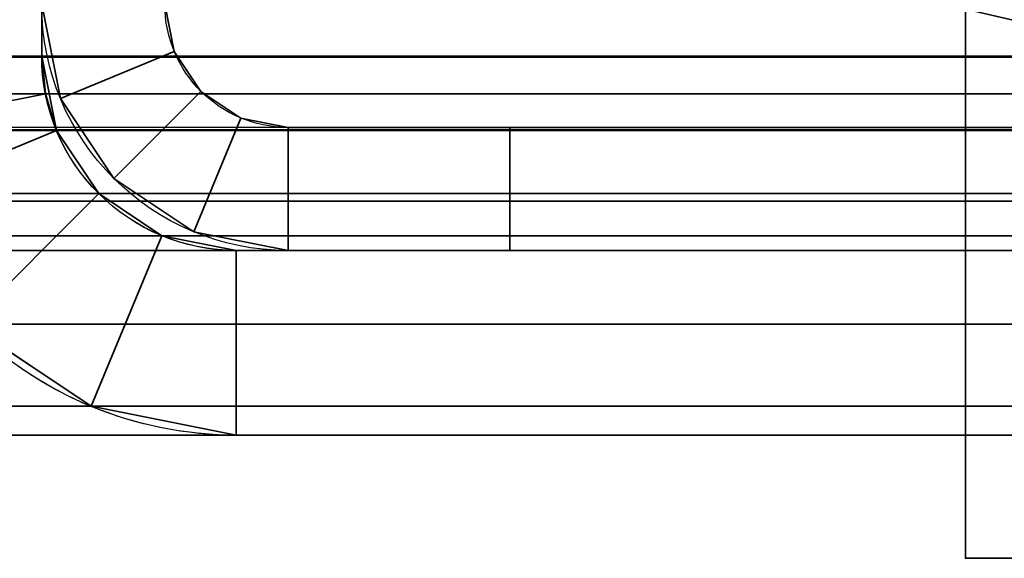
# Model space of a CAD drawing. Header units: millimetres. Extents: x -587 to 3688, y -115 to 120.
# Tile 467 of 656: x 1988.82 to 1996.82, y -51 to -46.63. Entities that reach past the tile are written whole.
import ezdxf

# ---------------------------------------------------------------- set-up
doc = ezdxf.new("R2010")
doc.units = ezdxf.units.MM
doc.layers.add('152', color=7, linetype='Continuous', true_color=0xffffff)

# ---------------------------------------------------------------- blocks, each defined once
blk = doc.blocks.new('UG_SURFACE_054')
at = {"layer": '152', "color": 252, "linetype": 'Continuous', "lineweight": 35}
for points in [[(1011, -46.92, 2022.5), (1989, -46.92, 2022.5), (1989, 13.92, 2022.5), (1011, 13.92, 2022.5)], [(1987.5, -46.92, 2020.9999), (1987.5, 13.92, 2020.9999), (1989, 13.92, 2022.5), (1989, -46.92, 2022.5)], [(972.5, -40, 2061.0001), (972.5, -46.92, 2061.0001), (2027.4999, -46.92, 2061.0001), (2027.4999, -40, 2061.0001)], [(974, -40, 2059.5), (2026, -40, 2059.5), (2026, -46.92, 2059.5), (974, -46.92, 2059.5)], [(2027.4408, -47.5209, 2060.9407), (972.5, -46.92, 2061.0001), (972.5592, -47.5209, 2060.9407)], [(2027.4408, -47.5209, 2060.9407), (2027.4999, -46.92, 2061.0001), (972.5, -46.92, 2061.0001)], [(974.0304, -47.2282, 2059.4697), (974, -46.92, 2059.5), (2026, -46.92, 2059.5)], [(974.0304, -47.2282, 2059.4697), (2026, -46.92, 2059.5), (2025.9697, -47.2282, 2059.4697)], [(1989.0304, -47.2282, 2022.5303), (1011, -46.92, 2022.5), (1010.9696, -47.2282, 2022.5303)], [(1989.0304, -47.2282, 2022.5303), (1989, -46.92, 2022.5), (1011, -46.92, 2022.5)], [(1989, -46.92, 2022.5), (1989.0304, -47.2282, 2022.5303), (1987.5592, -47.5209, 2021.0593), (1987.5, -46.92, 2020.9999)], [(2025.9697, -47.2282, 2059.4697), (2025.8796, -47.5246, 2059.3798), (974.1203, -47.5246, 2059.3798), (974.0304, -47.2282, 2059.4697)], [(1010.9696, -47.2282, 2022.5303), (1010.8798, -47.5246, 2022.6202), (1989.1202, -47.5246, 2022.6202)], [(1010.9696, -47.2282, 2022.5303), (1989.1202, -47.5246, 2022.6202), (1989.0304, -47.2282, 2022.5303)], [(1989.0304, -47.2282, 2022.5303), (1989.1202, -47.5246, 2022.6202), (1987.7344, -48.0987, 2021.2345), (1987.5592, -47.5209, 2021.0593)], [(972.5592, -47.5209, 2060.9407), (972.7345, -48.0987, 2060.7655), (2027.2655, -48.0987, 2060.7655), (2027.4408, -47.5209, 2060.9407)], [(2025.5373, -48.0372, 2059.0372), (974.4627, -48.0372, 2059.0372), (974.1203, -47.5246, 2059.3798), (2025.8796, -47.5246, 2059.3798)], [(1989.1202, -47.5246, 2022.6202), (1010.8798, -47.5246, 2022.6202), (1010.5373, -48.0372, 2022.9628), (1989.4627, -48.0372, 2022.9628)], [(1989.1202, -47.5246, 2022.6202), (1989.4627, -48.0372, 2022.9628), (1988.4021, -49.0979, 2021.9021), (1987.7344, -48.0987, 2021.2345)], [(2025.0247, -48.3797, 2058.5246), (974.9753, -48.3797, 2058.5246), (974.4627, -48.0372, 2059.0372), (2025.5373, -48.0372, 2059.0372)], [(1989.4627, -48.0372, 2022.9628), (1010.5373, -48.0372, 2022.9628), (1010.0247, -48.3797, 2023.4754), (1989.9753, -48.3797, 2023.4754)], [(1989.4013, -49.7655, 2022.9013), (1988.4021, -49.0979, 2021.9021), (1989.4627, -48.0372, 2022.9628), (1989.9753, -48.3797, 2023.4754)], [(2027.2655, -48.0987, 2060.7655), (972.7345, -48.0987, 2060.7655), (973.4021, -49.0979, 2060.0979), (2026.598, -49.0979, 2060.0979)], [(2024.42, -48.5, 2057.92), (975.58, -48.5, 2057.92), (974.9753, -48.3797, 2058.5246), (2025.0247, -48.3797, 2058.5246)], [(1989.9753, -48.3797, 2023.4754), (1010.0247, -48.3797, 2023.4754), (1009.42, -48.5, 2024.08), (1990.58, -48.5, 2024.08)], [(1990.58, -50, 2024.08), (1989.4013, -49.7655, 2022.9013), (1989.9753, -48.3797, 2023.4754), (1990.58, -48.5, 2024.08)], [(975.58, -48.5, 2057.92), (2024.42, -48.5, 2057.92), (1990.58, -48.5, 2024.08), (1009.42, -48.5, 2024.08)], [(1990.58, -48.5, 2024.08), (2024.42, -48.5, 2057.92), (2024.42, -50, 2057.92), (1990.58, -50, 2024.08)], [(2026.598, -49.0979, 2060.0979), (973.4021, -49.0979, 2060.0979), (974.4014, -49.7655, 2059.0987), (2025.5988, -49.7655, 2059.0987)], [(1989.4013, -49.7655, 2022.9013), (1010.5987, -49.7655, 2022.9013), (1011.5979, -49.0979, 2021.9021), (1988.4021, -49.0979, 2021.9021)], [(2025.5988, -49.7655, 2059.0987), (974.4014, -49.7655, 2059.0987), (975.58, -50, 2057.92), (2024.42, -50, 2057.92)], [(1990.58, -50, 2024.08), (1009.42, -50, 2024.08), (1010.5987, -49.7655, 2022.9013), (1989.4013, -49.7655, 2022.9013)], [(975.58, -50, 2057.92), (1009.42, -50, 2024.08), (1990.58, -50, 2024.08), (2024.42, -50, 2057.92)]]:
    blk.add_3dface(points, dxfattribs=at)
blk = doc.blocks.new('UG_SURFACE_055')
at = {"layer": '152', "color": 252, "linetype": 'Continuous', "lineweight": 35}
for points in [[(1987.5, -46.92, -7), (1987.5, 13.92, -7), (1989, 13.92, -7), (1989, -46.92, -7)], [(1987.5, 13.92, 2020.9999), (1987.5, -46.92, 2020.9999), (1989, -46.92, 2022.5), (1989, 13.92, 2022.5)], [(1989, -46.92, 2022.5), (1989, -46.92, -7), (1989, 13.92, -7), (1989, 13.92, 2022.5)], [(1989, -46.92, -7), (1989.1202, -47.5246, -7), (1987.7344, -48.0987, -7), (1987.5, -46.92, -7)], [(1987.5, -46.92, 2020.9999), (1987.5592, -47.5209, 2021.0593), (1989.0304, -47.2282, 2022.5303), (1989, -46.92, 2022.5)], [(1989.1202, -47.5246, -7), (1989, -46.92, -7), (1989, -46.92, 2022.5)], [(1989, -46.92, 2022.5), (1989.0304, -47.2282, 2022.5303), (1989.1202, -47.5246, -7)], [(1987.5592, -47.5209, 2021.0593), (1987.7344, -48.0987, 2021.2345), (1989.1202, -47.5246, 2022.6202), (1989.0304, -47.2282, 2022.5303)], [(1989.0304, -47.2282, 2022.5303), (1989.1202, -47.5246, 2022.6202), (1989.1202, -47.5246, -7)], [(1988.4021, -49.0979, -7), (1987.7344, -48.0987, -7), (1989.1202, -47.5246, -7), (1989.4627, -48.0372, -7)], [(1987.7344, -48.0987, 2021.2345), (1988.4021, -49.0979, 2021.9021), (1989.4627, -48.0372, 2022.9628), (1989.1202, -47.5246, 2022.6202)], [(1989.4627, -48.0372, 2022.9628), (1989.4627, -48.0372, -7), (1989.1202, -47.5246, -7), (1989.1202, -47.5246, 2022.6202)], [(1989.4627, -48.0372, -7), (1989.9753, -48.3797, -7), (1989.4013, -49.7655, -7), (1988.4021, -49.0979, -7)], [(1989.9753, -48.3797, 2023.4754), (1989.4627, -48.0372, 2022.9628), (1988.4021, -49.0979, 2021.9021), (1989.4013, -49.7655, 2022.9013)], [(1989.9753, -48.3797, 2023.4754), (1989.9753, -48.3797, -7), (1989.4627, -48.0372, -7), (1989.4627, -48.0372, 2022.9628)], [(1990.58, -50, -7), (1989.4013, -49.7655, -7), (1989.9753, -48.3797, -7), (1990.58, -48.5, -7)], [(1990.58, -48.5, 2024.08), (1989.9753, -48.3797, 2023.4754), (1989.4013, -49.7655, 2022.9013), (1990.58, -50, 2024.08)], [(1990.58, -48.5, 2024.08), (1990.58, -48.5, -7), (1989.9753, -48.3797, -7), (1989.9753, -48.3797, 2023.4754)], [(2024.42, -48.5, 2057.92), (2024.42, -48.5, -7), (1990.58, -48.5, -7), (1990.58, -48.5, 2024.08)], [(2024.42, -50, -7), (1990.58, -50, -7), (1990.58, -48.5, -7), (2024.42, -48.5, -7)], [(2024.42, -48.5, 2057.92), (1990.58, -48.5, 2024.08), (1990.58, -50, 2024.08), (2024.42, -50, 2057.92)], [(1988.4021, -49.0979, 2021.9021), (1988.4021, -49.0979, -7), (1989.4013, -49.7655, -7), (1989.4013, -49.7655, 2022.9013)], [(1989.4013, -49.7655, 2022.9013), (1989.4013, -49.7655, -7), (1990.58, -50, -7), (1990.58, -50, 2024.08)], [(2024.42, -50, 2057.92), (1990.58, -50, 2024.08), (1990.58, -50, -7), (2024.42, -50, -7)]]:
    blk.add_3dface(points, dxfattribs=at)
blk = doc.blocks.new('UG_SURFACE_064')
at = {"layer": '152', "color": 252, "linetype": 'Continuous', "lineweight": 35}
for points in [[(1990.0761, -46.8827, 413), (1990, -46.5, 413), (1989, -46.5, 413), (1989.1522, -47.2654, 413)], [(1989.1522, -47.2654, 277), (1989, -46.5, 296.65), (1989, -46.5, 280.2)], [(1989.1522, -47.2654, 277), (1989, -46.5, 306.75), (1989, -46.5, 296.65)], [(1989.1522, -47.2654, 277), (1989, -46.5, 331), (1989, -46.5, 306.75)], [(1989.1522, -47.2654, 277), (1989.1522, -47.2654, 413), (1989, -46.5, 359), (1989, -46.5, 331)], [(1989.1522, -47.2654, 413), (1989, -46.5, 383.25), (1989, -46.5, 359)], [(1989.1522, -47.2654, 413), (1989, -46.5, 393.35), (1989, -46.5, 383.25)], [(1989.1522, -47.2654, 413), (1989, -46.5, 413), (1989, -46.5, 393.35)], [(1989, -46.5, 280.2), (1989, -46.5, 277), (1989.1522, -47.2654, 277)], [(1989.1522, -47.2654, 277), (1989, -46.5, 277), (1990, -46.5, 277), (1990.0761, -46.8827, 277)], [(1990.0761, -46.8827, 413), (1990, -46.5, 383.25), (1990, -46.5, 393.35)], [(1990.0761, -46.8827, 413), (1990, -46.5, 359), (1990, -46.5, 383.25)], [(1990.0761, -46.8827, 413), (1990.0761, -46.8827, 277), (1990, -46.5, 331), (1990, -46.5, 359)], [(1990.0761, -46.8827, 277), (1990, -46.5, 306.75), (1990, -46.5, 331)], [(1990.0761, -46.8827, 277), (1990, -46.5, 296.65), (1990, -46.5, 306.75)], [(1990.0761, -46.8827, 277), (1990, -46.5, 280.2), (1990, -46.5, 296.65)], [(1990.0761, -46.8827, 277), (1990, -46.5, 277), (1990, -46.5, 280.2)], [(1990, -46.5, 393.35), (1990, -46.5, 413), (1990.0761, -46.8827, 413)], [(1990.2929, -47.2071, 413), (1990.0761, -46.8827, 413), (1989.1522, -47.2654, 413), (1989.5858, -47.9142, 413)], [(1989.5858, -47.9142, 277), (1989.1522, -47.2654, 277), (1990.0761, -46.8827, 277), (1990.2929, -47.2071, 277)], [(1990.0761, -46.8827, 277), (1990.0761, -46.8827, 413), (1990.2929, -47.2071, 413), (1990.2929, -47.2071, 277)], [(1990.6173, -47.4239, 413), (1990.2929, -47.2071, 413), (1989.5858, -47.9142, 413), (1990.2346, -48.3478, 413)], [(1990.2346, -48.3478, 277), (1989.5858, -47.9142, 277), (1990.2929, -47.2071, 277), (1990.6173, -47.4239, 277)], [(1990.2929, -47.2071, 277), (1990.2929, -47.2071, 413), (1990.6173, -47.4239, 413), (1990.6173, -47.4239, 277)], [(1989.5858, -47.9142, 277), (1989.5858, -47.9142, 413), (1989.1522, -47.2654, 413), (1989.1522, -47.2654, 277)], [(1990.2346, -48.3478, 413), (1991.0001, -48.5, 413), (1991.0001, -47.5, 413), (1990.6173, -47.4239, 413)], [(1990.6173, -47.4239, 277), (1991.0001, -47.5, 277), (1991.0001, -48.5, 277), (1990.2346, -48.3478, 277)], [(1990.6173, -47.4239, 277), (1990.6173, -47.4239, 413), (1991.0001, -47.5, 413), (1991.0001, -47.5, 277)], [(1991.0001, -47.5, 413), (1991.0001, -48.5, 413), (1991.0001, -48.5, 415), (1991.0001, -47.5, 415)], [(1991.0001, -47.5, 415), (1991.0001, -48.5, 415), (2006.7999, -48.5, 415), (2006.7999, -47.5, 415)], [(2006.7999, -47.5, 275), (1991.0001, -47.5, 275), (1991.0001, -47.5, 277)], [(1991.0001, -47.5, 277), (1991.0001, -47.5, 413), (1992.8, -47.5, 390), (1992.8, -47.5, 300)], [(2006.7999, -47.5, 415), (2006.7999, -47.5, 390), (1992.8, -47.5, 390), (1991.0001, -47.5, 413)], [(1991.0001, -47.5, 413), (1991.0001, -47.5, 415), (2006.7999, -47.5, 415)], [(1991.0001, -47.5, 277), (1992.8, -47.5, 300), (2006.7999, -47.5, 300), (2006.7999, -47.5, 275)], [(1991.0001, -48.5, 275), (1991.0001, -47.5, 275), (2006.7999, -47.5, 275), (2006.7999, -48.5, 275)], [(1991.0001, -47.5, 275), (1991.0001, -48.5, 275), (1991.0001, -48.5, 277), (1991.0001, -47.5, 277)], [(2006.7999, -48.5, 390), (1992.8, -48.5, 390), (1992.8, -47.5, 390), (2006.7999, -47.5, 390)], [(1992.8, -48.5, 390), (1992.8, -48.5, 300), (1992.8, -47.5, 300), (1992.8, -47.5, 390)], [(1992.8, -48.5, 300), (2006.7999, -48.5, 300), (2006.7999, -47.5, 300), (1992.8, -47.5, 300)], [(1990.2346, -48.3478, 277), (1990.2346, -48.3478, 413), (1989.5858, -47.9142, 413), (1989.5858, -47.9142, 277)], [(1991.0001, -48.5, 277), (1991.0001, -48.5, 413), (1990.2346, -48.3478, 413), (1990.2346, -48.3478, 277)], [(2006.7999, -48.5, 415), (1991.0001, -48.5, 415), (1991.0001, -48.5, 413)], [(1991.0001, -48.5, 413), (1991.0001, -48.5, 277), (1992.8, -48.5, 300), (1992.8, -48.5, 390)], [(2006.7999, -48.5, 275), (2006.7999, -48.5, 300), (1992.8, -48.5, 300), (1991.0001, -48.5, 277)], [(1991.0001, -48.5, 277), (1991.0001, -48.5, 275), (2006.7999, -48.5, 275)], [(1991.0001, -48.5, 413), (1992.8, -48.5, 390), (2006.7999, -48.5, 390), (2006.7999, -48.5, 415)]]:
    blk.add_3dface(points, dxfattribs=at)
blk = doc.blocks.new('UG_SURFACE_065')
at = {"layer": '152', "color": 18, "linetype": 'Continuous', "lineweight": 35}
for points in [[(1996.5, -51, 389), (2000.5, -51, 389), (2000.5, -29, 389), (1996.5, -29, 389)], [(1996.5, -29, 301), (2000.5, -29, 301), (2000.5, -51, 301), (1996.5, -51, 301)], [(1996.5, -51, 389), (1996.5, -29, 389), (1996.5, -29, 301), (1996.5, -51, 301)], [(1996.5, -51, 301), (2000.5, -51, 301), (2000.5, -51, 389), (1996.5, -51, 389)]]:
    blk.add_3dface(points, dxfattribs=at)
blk = doc.blocks.new('UG_SURFACE_069')
at = {"layer": '152', "color": 252, "linetype": 'Continuous', "lineweight": 35}
for points in [[(2005.0001, -47, 273), (1993, -16.5, 273), (2009.0001, -19.5, 273), (2009.0001, -45.5, 273)], [(2005.0001, -47, 273), (2005.0001, -48.5, 273), (1993, -45.7308, 273), (1993, -16.5, 273)], [(1993, -16.5, 275), (2005.0001, -47, 275), (2009.0001, -45.5, 275), (2009.0001, -19.5, 275)], [(1993, -16.5, 275), (1993, -45.7308, 275), (2005.0001, -48.5, 275), (2005.0001, -47, 275)], [(1993, -16.5, 417), (2005.0001, -47, 417), (2009.0001, -45.5, 417), (2009.0001, -19.5, 417)], [(1993, -16.5, 417), (1993, -45.7308, 417), (2005.0001, -48.5, 417), (2005.0001, -47, 417)], [(2005.0001, -47, 415), (1993, -16.5, 415), (2009.0001, -19.5, 415), (2009.0001, -45.5, 415)], [(2005.0001, -47, 415), (2005.0001, -48.5, 415), (1993, -45.7308, 415), (1993, -16.5, 415)], [(1993, -45.7308, 275), (1993, -45.7308, 273), (2005.0001, -48.5, 273), (2005.0001, -48.5, 275)], [(2005.0001, -48.5, 417), (1993, -45.7308, 417), (1993, -45.7308, 415), (2005.0001, -48.5, 415)]]:
    blk.add_3dface(points, dxfattribs=at)
blk = doc.blocks.new('UG_SURFACE_075')
at = {"layer": '152', "color": 252, "linetype": 'Continuous', "lineweight": 35}
for points in [[(1990.0761, -46.8827, 1848), (1990, -46.5, 1848), (1989, -46.5, 1848), (1989.1522, -47.2654, 1848)], [(1989.1522, -47.2654, 1712), (1989, -46.5, 1731.65), (1989, -46.5, 1715.1999)], [(1989.1522, -47.2654, 1712), (1989, -46.5, 1741.75), (1989, -46.5, 1731.65)], [(1989.1522, -47.2654, 1712), (1989, -46.5, 1766), (1989, -46.5, 1741.75)], [(1989.1522, -47.2654, 1712), (1989.1522, -47.2654, 1848), (1989, -46.5, 1794), (1989, -46.5, 1766)], [(1989.1522, -47.2654, 1848), (1989, -46.5, 1818.2499), (1989, -46.5, 1794)], [(1989.1522, -47.2654, 1848), (1989, -46.5, 1828.3499), (1989, -46.5, 1818.2499)], [(1989.1522, -47.2654, 1848), (1989, -46.5, 1848), (1989, -46.5, 1828.3499)], [(1989, -46.5, 1715.1999), (1989, -46.5, 1712), (1989.1522, -47.2654, 1712)], [(1989.1522, -47.2654, 1712), (1989, -46.5, 1712), (1990, -46.5, 1712), (1990.0761, -46.8827, 1712)], [(1990.0761, -46.8827, 1848), (1990, -46.5, 1818.2499), (1990, -46.5, 1828.3499)], [(1990.0761, -46.8827, 1848), (1990, -46.5, 1794), (1990, -46.5, 1818.2499)], [(1990.0761, -46.8827, 1848), (1990.0761, -46.8827, 1712), (1990, -46.5, 1766), (1990, -46.5, 1794)], [(1990.0761, -46.8827, 1712), (1990, -46.5, 1741.75), (1990, -46.5, 1766)], [(1990.0761, -46.8827, 1712), (1990, -46.5, 1731.65), (1990, -46.5, 1741.75)], [(1990.0761, -46.8827, 1712), (1990, -46.5, 1715.1999), (1990, -46.5, 1731.65)], [(1990.0761, -46.8827, 1712), (1990, -46.5, 1712), (1990, -46.5, 1715.1999)], [(1990, -46.5, 1828.3499), (1990, -46.5, 1848), (1990.0761, -46.8827, 1848)], [(1990.2929, -47.2071, 1848), (1990.0761, -46.8827, 1848), (1989.1522, -47.2654, 1848), (1989.5858, -47.9142, 1848)], [(1989.5858, -47.9142, 1712), (1989.1522, -47.2654, 1712), (1990.0761, -46.8827, 1712), (1990.2929, -47.2071, 1712)], [(1990.0761, -46.8827, 1712), (1990.0761, -46.8827, 1848), (1990.2929, -47.2071, 1848), (1990.2929, -47.2071, 1712)], [(1990.6173, -47.4239, 1848), (1990.2929, -47.2071, 1848), (1989.5858, -47.9142, 1848), (1990.2346, -48.3478, 1848)], [(1990.2346, -48.3478, 1712), (1989.5858, -47.9142, 1712), (1990.2929, -47.2071, 1712), (1990.6173, -47.4239, 1712)], [(1990.2929, -47.2071, 1712), (1990.2929, -47.2071, 1848), (1990.6173, -47.4239, 1848), (1990.6173, -47.4239, 1712)], [(1989.5858, -47.9142, 1712), (1989.5858, -47.9142, 1848), (1989.1522, -47.2654, 1848), (1989.1522, -47.2654, 1712)], [(1990.2346, -48.3478, 1848), (1991.0001, -48.5, 1848), (1991.0001, -47.5, 1848), (1990.6173, -47.4239, 1848)], [(1990.6173, -47.4239, 1712), (1991.0001, -47.5, 1712), (1991.0001, -48.5, 1712), (1990.2346, -48.3478, 1712)], [(1990.6173, -47.4239, 1712), (1990.6173, -47.4239, 1848), (1991.0001, -47.5, 1848), (1991.0001, -47.5, 1712)], [(1991.0001, -47.5, 1848), (1991.0001, -48.5, 1848), (1991.0001, -48.5, 1850), (1991.0001, -47.5, 1850)], [(1991.0001, -47.5, 1850), (1991.0001, -48.5, 1850), (2006.7999, -48.5, 1850), (2006.7999, -47.5, 1850)], [(2006.7999, -47.5, 1710), (1991.0001, -47.5, 1710), (1991.0001, -47.5, 1712)], [(1991.0001, -47.5, 1712), (1991.0001, -47.5, 1848), (1992.8, -47.5, 1825), (1992.8, -47.5, 1735)], [(2006.7999, -47.5, 1850), (2006.7999, -47.5, 1825), (1992.8, -47.5, 1825), (1991.0001, -47.5, 1848)], [(1991.0001, -47.5, 1848), (1991.0001, -47.5, 1850), (2006.7999, -47.5, 1850)], [(1991.0001, -47.5, 1712), (1992.8, -47.5, 1735), (2006.7999, -47.5, 1735), (2006.7999, -47.5, 1710)], [(1991.0001, -48.5, 1710), (1991.0001, -47.5, 1710), (2006.7999, -47.5, 1710), (2006.7999, -48.5, 1710)], [(1991.0001, -47.5, 1710), (1991.0001, -48.5, 1710), (1991.0001, -48.5, 1712), (1991.0001, -47.5, 1712)], [(2006.7999, -48.5, 1825), (1992.8, -48.5, 1825), (1992.8, -47.5, 1825), (2006.7999, -47.5, 1825)], [(1992.8, -48.5, 1825), (1992.8, -48.5, 1735), (1992.8, -47.5, 1735), (1992.8, -47.5, 1825)], [(1992.8, -48.5, 1735), (2006.7999, -48.5, 1735), (2006.7999, -47.5, 1735), (1992.8, -47.5, 1735)], [(1990.2346, -48.3478, 1712), (1990.2346, -48.3478, 1848), (1989.5858, -47.9142, 1848), (1989.5858, -47.9142, 1712)], [(1991.0001, -48.5, 1712), (1991.0001, -48.5, 1848), (1990.2346, -48.3478, 1848), (1990.2346, -48.3478, 1712)], [(2006.7999, -48.5, 1850), (1991.0001, -48.5, 1850), (1991.0001, -48.5, 1848)], [(1991.0001, -48.5, 1848), (1991.0001, -48.5, 1712), (1992.8, -48.5, 1735), (1992.8, -48.5, 1825)], [(2006.7999, -48.5, 1710), (2006.7999, -48.5, 1735), (1992.8, -48.5, 1735), (1991.0001, -48.5, 1712)], [(1991.0001, -48.5, 1712), (1991.0001, -48.5, 1710), (2006.7999, -48.5, 1710)], [(1991.0001, -48.5, 1848), (1992.8, -48.5, 1825), (2006.7999, -48.5, 1825), (2006.7999, -48.5, 1850)]]:
    blk.add_3dface(points, dxfattribs=at)
blk = doc.blocks.new('UG_SURFACE_076')
at = {"layer": '152', "color": 18, "linetype": 'Continuous', "lineweight": 35}
for points in [[(1996.5, -51, 1824), (2000.5, -51, 1824), (2000.5, -29, 1824), (1996.5, -29, 1824)], [(1996.5, -29, 1735.9999), (2000.5, -29, 1735.9999), (2000.5, -51, 1735.9999), (1996.5, -51, 1735.9999)], [(1996.5, -51, 1824), (1996.5, -29, 1824), (1996.5, -29, 1735.9999), (1996.5, -51, 1735.9999)], [(1996.5, -51, 1735.9999), (2000.5, -51, 1735.9999), (2000.5, -51, 1824), (1996.5, -51, 1824)]]:
    blk.add_3dface(points, dxfattribs=at)
blk = doc.blocks.new('UG_SURFACE_080')
at = {"layer": '152', "color": 252, "linetype": 'Continuous', "lineweight": 35}
for points in [[(2005.0001, -47, 1707.9999), (1993, -16.5, 1707.9999), (2009.0001, -19.5, 1707.9999), (2009.0001, -45.5, 1707.9999)], [(2005.0001, -47, 1707.9999), (2005.0001, -48.5, 1707.9999), (1993, -45.7308, 1707.9999), (1993, -16.5, 1707.9999)], [(1993, -16.5, 1710), (2005.0001, -47, 1710), (2009.0001, -45.5, 1710), (2009.0001, -19.5, 1710)], [(1993, -16.5, 1710), (1993, -45.7308, 1710), (2005.0001, -48.5, 1710), (2005.0001, -47, 1710)], [(1993, -16.5, 1852), (2005.0001, -47, 1852), (2009.0001, -45.5, 1852), (2009.0001, -19.5, 1852)], [(1993, -16.5, 1852), (1993, -45.7308, 1852), (2005.0001, -48.5, 1852), (2005.0001, -47, 1852)], [(2005.0001, -47, 1850), (1993, -16.5, 1850), (2009.0001, -19.5, 1850), (2009.0001, -45.5, 1850)], [(2005.0001, -47, 1850), (2005.0001, -48.5, 1850), (1993, -45.7308, 1850), (1993, -16.5, 1850)], [(1993, -45.7308, 1710), (1993, -45.7308, 1707.9999), (2005.0001, -48.5, 1707.9999), (2005.0001, -48.5, 1710)], [(2005.0001, -48.5, 1852), (1993, -45.7308, 1852), (1993, -45.7308, 1850), (2005.0001, -48.5, 1850)]]:
    blk.add_3dface(points, dxfattribs=at)

msp = doc.modelspace()

# ---------------------------------------------------------------- linework, layer by layer
at = {"layer": '152', "color": 252, "linetype": 'Continuous', "lineweight": -3, "true_color": 0x939598}
for p, q in [((1989, -46.92, -7), (1989, 13.92, -7)), ((1989, -46.92, 2022.5), (1989, 13.92, 2022.5)), ((1989, -46.92, 2022.5), (1989, 13.92, 2022.5)), ((1996.5, -29, 301), (1996.5, -51, 301)), ((1996.5, -51, 389), (1996.5, -29, 389)), ((1996.5, -29, 1736), (1996.5, -51, 1736)), ((1996.5, -51, 1824), (1996.5, -29, 1824)), ((2027.5, -46.92, 2061), (972.5, -46.92, 2061)), ((2026, -46.92, 2059.5), (974, -46.92, 2059.5)), ((1989, -46.92, 2022.5), (1011, -46.92, 2022.5)), ((1989, -46.92, -7), (1989, -46.92, 2022.5)), ((1991, -47.5, 275), (1991, -47.5, 277)), ((1991, -47.5, 277), (1991, -47.5, 413)), ((1991, -47.5, 413), (1991, -48.5, 413)), ((1991, -48.5, 275), (1991, -47.5, 275)), ((1991, -48.5, 415), (1991, -47.5, 415)), ((1991, -47.5, 415), (2006.8, -47.5, 415)), ((1991, -47.5, 275), (2006.8, -47.5, 275)), ((1991, -47.5, 277), (1991, -48.5, 277)), ((1991, -47.5, 413), (1991, -47.5, 415)), ((1991, -48.5, 1710), (1991, -47.5, 1710)), ((1991, -48.5, 1850), (1991, -47.5, 1850)), ((1991, -47.5, 1850), (2006.8, -47.5, 1850)), ((1991, -47.5, 1710), (2006.8, -47.5, 1710)), ((1991, -47.5, 1712), (1991, -47.5, 1848)), ((1991, -47.5, 1712), (1991, -48.5, 1712)), ((1991, -47.5, 1848), (1991, -47.5, 1850)), ((1991, -47.5, 1710), (1991, -47.5, 1712)), ((1991, -47.5, 1848), (1991, -48.5, 1848)), ((2006.8, -47.5, 300), (1992.8, -47.5, 300)), ((1992.8, -47.5, 390), (2006.8, -47.5, 390)), ((1992.8, -47.5, 390), (1992.8, -48.5, 390)), ((1992.8, -47.5, 300), (1992.8, -47.5, 390)), ((1992.8, -47.5, 300), (1992.8, -48.5, 300)), ((1992.8, -47.5, 1825), (1992.8, -48.5, 1825)), ((1992.8, -47.5, 1735), (1992.8, -47.5, 1825)), ((2006.8, -47.5, 1735), (1992.8, -47.5, 1735)), ((1992.8, -47.5, 1735), (1992.8, -48.5, 1735)), ((1992.8, -47.5, 1825), (2006.8, -47.5, 1825)), ((2024.42, -48.5, 2057.92), (975.58, -48.5, 2057.92)), ((1990.58, -48.5, 2024.08), (1009.42, -48.5, 2024.08)), ((2024.42, -48.5, 2057.92), (1990.58, -48.5, 2024.08)), ((1990.58, -48.5, -7), (1990.58, -48.5, 2024.08)), ((2024.42, -48.5, -7), (1990.58, -48.5, -7)), ((2024.42, -48.5, 2057.92), (1990.58, -48.5, 2024.08)), ((1991, -48.5, 275), (1991, -48.5, 277)), ((1991, -48.5, 275), (2006.8, -48.5, 275)), ((1991, -48.5, 413), (1991, -48.5, 415)), ((1991, -48.5, 277), (1991, -48.5, 413)), ((1991, -48.5, 415), (2006.8, -48.5, 415)), ((1991, -48.5, 1710), (1991, -48.5, 1712)), ((1991, -48.5, 1848), (1991, -48.5, 1850)), ((1991, -48.5, 1710), (2006.8, -48.5, 1710)), ((1991, -48.5, 1712), (1991, -48.5, 1848)), ((1991, -48.5, 1850), (2006.8, -48.5, 1850)), ((1992.8, -48.5, 390), (2006.8, -48.5, 390)), ((1992.8, -48.5, 300), (1992.8, -48.5, 390)), ((2006.8, -48.5, 300), (1992.8, -48.5, 300)), ((1992.8, -48.5, 1735), (1992.8, -48.5, 1825)), ((2006.8, -48.5, 1735), (1992.8, -48.5, 1735)), ((1992.8, -48.5, 1825), (2006.8, -48.5, 1825)), ((2024.42, -50, 2057.92), (975.58, -50, 2057.92)), ((1990.58, -50, 2024.08), (1009.42, -50, 2024.08)), ((2024.42, -50, -7), (1990.58, -50, -7)), ((2024.42, -50, 2057.92), (1990.58, -50, 2024.08)), ((2024.42, -50, 2057.92), (1990.58, -50, 2024.08)), ((1990.58, -50, -7), (1990.58, -50, 2024.08)), ((2000.5, -51, 389), (1996.5, -51, 389)), ((1996.5, -51, 301), (1996.5, -51, 389)), ((2000.5, -51, 301), (1996.5, -51, 301)), ((2000.5, -51, 1824), (1996.5, -51, 1824)), ((1996.5, -51, 1736), (1996.5, -51, 1824)), ((2000.5, -51, 1736), (1996.5, -51, 1736))]:
    msp.add_line(p, q, dxfattribs=at)
at = {"layer": '152', "color": 252, "linetype": 'Continuous', "lineweight": -3, "true_color": 0x939598, "extrusion": (0, 0, -1)}
for centre, radius in [((-1991, -46.5, -277), 2), ((-1991, -46.5, -413), 2), ((-1991, -46.5, -1712), 2), ((-1991, -46.5, -1848), 2), ((-1991, -46.5, -277), 1), ((-1991, -46.5, -413), 1), ((-1991, -46.5, -1712), 1), ((-1991, -46.5, -1848), 1), ((-1990.58, -46.92, 7), 3.08), ((-1990.58, -46.92, 7), 1.58)]:
    msp.add_arc(centre, radius, 270, 0, dxfattribs=at)
at = {"layer": '152', "color": 252, "linetype": 'Continuous', "lineweight": -3, "true_color": 0x939598, "extrusion": (0.707107, 6.12323e-17, -0.707107)}
for major_axis, start_param, end_param in [((3.08, 0, 3.08), 1.570796, 3.141593), ((-3.08, 0, -3.08), 4.712389, 6.283185), ((-1.58, 0, -1.58), 4.712389, 6.283185), ((1.58, 0, 1.58), 1.570796, 3.141593)]:
    msp.add_ellipse((1990.58, -46.92, 2024.08), major_axis=major_axis, ratio=0.707107, start_param=start_param, end_param=end_param, dxfattribs=at)

# ---------------------------------------------------------------- block references
at = {"layer": '152', "color": 252, "linetype": 'Continuous', "lineweight": -3, "true_color": 0x939598}
for name in ['UG_SURFACE_054', 'UG_SURFACE_055', 'UG_SURFACE_064', 'UG_SURFACE_075', 'UG_SURFACE_069', 'UG_SURFACE_080', 'UG_SURFACE_065', 'UG_SURFACE_076']:
    msp.add_blockref(name, (0, 0), dxfattribs=at)

doc.saveas('drawing.dxf')
